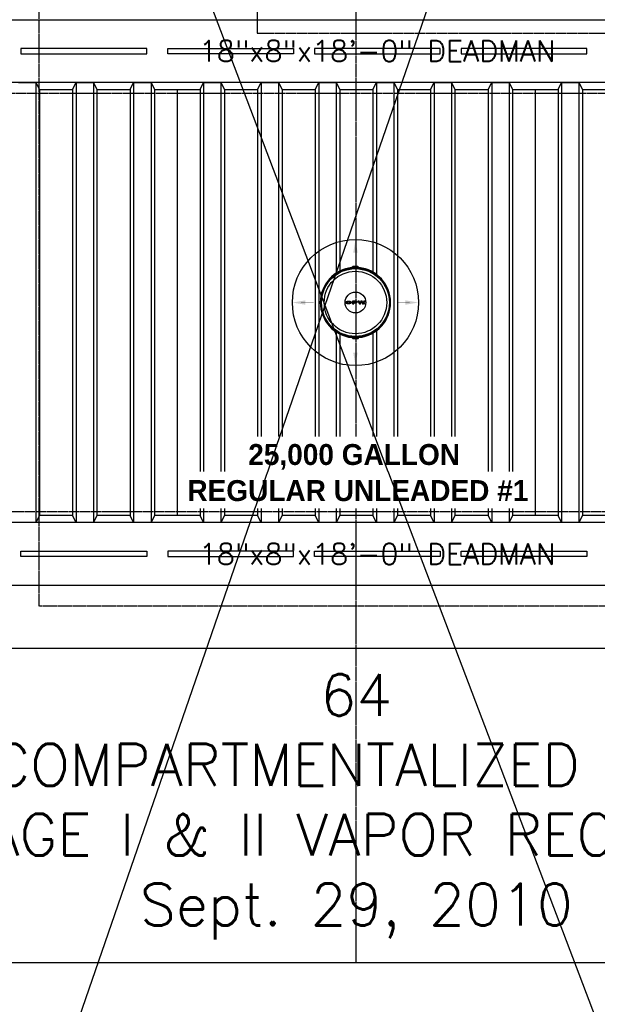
# Model space of a CAD drawing. Extents: x -169 to 7270, y -140 to 2984.
# Tile 660 of 718: x 6607 to 6773, y 1116 to 1398. Entities that reach past the tile are written whole.
import ezdxf
from ezdxf.enums import TextEntityAlignment as Align

# ---------------------------------------------------------------- set-up
doc = ezdxf.new("R2010")
doc.units = 0
doc.header["$MEASUREMENT"] = 0
for name, pattern in [('CENTER1', [0.6625, 0.5, -0.075, 0.0125, -0.075]), ('HIDDEN3', [0.1875, 0.125, -0.0625]), ('VAPOR', [0.375, 0.25, -0.125]), ('VENT', [0.04, 0.02, -0.02])]:
    doc.linetypes.add(name, pattern=pattern)
doc.layers.get('0').update_dxf_attribs({"color": 255, "linetype": 'CONTINUOUS'})
doc.layers.add('FREEZE-LINES', color=8, linetype='CONTINUOUS', plot=False)
for name, color, linetype in [('FREEZE-OUTLINE-TITLES', 60, 'CONTINUOUS'), ('PIPING-VAPOR', 3, 'VAPOR'), ('PIPING-VENT', 3, 'VENT'), ('TANK-ANCHOR', 4, 'CONTINUOUS'), ('TANK-DESCRIPTION', 3, 'CONTINUOUS'), ('TANK-MANHOLE-COVER-18', 2, 'CONTINUOUS'), ('TANK-MANHOLE-COVER-HATCH-18', 7, 'CONTINUOUS'), ('TANK-SLAB', 6, 'CONTINUOUS'), ('TANK-SLOPE', 3, 'CONTINUOUS'), ('TANK-UST', 5, 'CONTINUOUS'), ('TANK-UST-RIB', 7, 'CONTINUOUS'), ('TEXT', 3, 'CONTINUOUS')]:
    doc.layers.add(name, color=color, linetype=linetype)
doc.styles.add('BOLD', font='bold', dxfattribs={"height": 7.2})
doc.styles.add('SIMPLEX', font='simplex')

msp = doc.modelspace()

# ---------------------------------------------------------------- hatches: boundary and pattern name
at = {"layer": 'TANK-MANHOLE-COVER-HATCH-18', "linetype": 'Continuous'}
h = msp.add_hatch(color=256, dxfattribs=at)
h.paths.add_polyline_path([(6702.17433, 1317.22151), (6702.10846, 1317.26267), (6702.03024, 1317.2997), (6701.94104, 1317.33124), (6701.84361, 1317.3573), (6701.73933, 1317.37649), (6701.63093, 1317.38882), (6701.51841, 1317.39429), (6701.40589, 1317.39152), (6701.29612, 1317.38327), (6701.1891, 1317.36678), (6701.08756, 1317.34481), (6700.99426, 1317.31598), (6700.91057, 1317.28166), (6700.83922, 1317.24186), (6700.77886, 1317.19794), (6700.73359, 1317.15127), (6700.70992, 1317.11422), (6700.69243, 1317.07717), (6700.68421, 1317.02503), (6700.69245, 1316.97426), (6700.71579, 1316.9235), (6700.75422, 1316.87548), (6700.79038, 1316.84408), (6700.8393, 1316.80963), (6700.91066, 1316.76985), (6700.99437, 1316.73556), (6701.08768, 1316.70676), (6701.18922, 1316.68346), (6701.29625, 1316.66838), (6701.40603, 1316.6588), (6701.51854, 1316.65744), (6701.63106, 1316.66295), (6701.73945, 1316.67532), (6701.84373, 1316.69455), (6701.94115, 1316.72064), (6702.03033, 1316.75221), (6702.10854, 1316.78928), (6702.1744, 1316.83045), (6702.22653, 1316.87574), (6702.26494, 1316.92377), (6702.28826, 1316.97455), (6702.29648, 1317.02532), (6702.28824, 1317.07746), (6702.2649, 1317.12685), (6702.22648, 1317.17487)])
h.paths.add_polyline_path([(6701.93834, 1317.11582), (6701.96167, 1317.07191), (6701.96991, 1317.02526), (6701.96169, 1316.97998), (6701.93837, 1316.93606), (6701.89858, 1316.89489), (6701.84508, 1316.85784), (6701.77922, 1316.82626), (6701.70376, 1316.80293), (6701.62143, 1316.78507), (6701.53499, 1316.77682), (6701.4458, 1316.77681), (6701.35935, 1316.78503), (6701.27702, 1316.80285), (6701.20155, 1316.82616), (6701.13568, 1316.85771), (6701.08353, 1316.89475), (6701.04373, 1316.9359), (6701.01902, 1316.97981), (6701.01078, 1317.02509), (6701.01901, 1317.07174), (6701.0437, 1317.11566), (6701.08348, 1317.15683), (6701.13562, 1317.19388), (6701.20147, 1317.22408), (6701.27694, 1317.24879), (6701.35926, 1317.26528), (6701.44571, 1317.27352), (6701.5349, 1317.27354), (6701.62134, 1317.26532), (6701.70368, 1317.24887), (6701.77915, 1317.22419), (6701.84502, 1317.19401), (6701.89854, 1317.15697)], flags=16)
h = msp.add_hatch(color=256, dxfattribs=at)
h.paths.add_polyline_path([(6703.69601, 1317.36037), (6703.61917, 1317.37957), (6703.53683, 1317.39053), (6703.45176, 1317.39463), (6702.6422, 1317.39449), (6702.64233, 1316.65765), (6702.98674, 1316.65771), (6702.98669, 1316.94174), (6703.45184, 1316.94183), (6703.53691, 1316.94596), (6703.61924, 1316.95695), (6703.69608, 1316.9748), (6703.76468, 1317.00088), (6703.82231, 1317.03108), (6703.86758, 1317.06677), (6703.89776, 1317.10656), (6703.91422, 1317.14773), (6703.91421, 1317.1889), (6703.89774, 1317.23006), (6703.86754, 1317.26847), (6703.82226, 1317.30414), (6703.76462, 1317.33569)])
h.paths.add_polyline_path([(6702.98662, 1317.27929), (6703.45178, 1317.27937), (6703.51079, 1317.27527), (6703.56567, 1317.2643), (6703.61233, 1317.24647), (6703.64938, 1317.22315), (6703.67134, 1317.19708), (6703.67958, 1317.16827), (6703.67135, 1317.13945), (6703.6494, 1317.11201), (6703.61236, 1317.08867), (6703.56571, 1317.0722), (6703.51082, 1317.05984), (6703.45182, 1317.05709), (6702.98666, 1317.057)], flags=16)
for points in [[(6704.46852, 1317.39482), (6704.10765, 1317.39475), (6704.57568, 1316.65799), (6704.88304, 1316.65805), (6705.15874, 1317.21793), (6705.43464, 1316.65815), (6705.742, 1316.6582), (6706.20977, 1317.39513), (6705.8489, 1317.39507), (6705.59241, 1316.83381), (6705.33846, 1317.39497), (6704.97896, 1317.39491), (6704.72521, 1316.83366)], [(6705.97939, 1316.65413, 1), (6706.13032, 1316.65416, 1)]]:
    msp.add_hatch(color=256, dxfattribs=at).paths.add_polyline_path(points)

# ---------------------------------------------------------------- linework, layer by layer
at = {"layer": 'FREEZE-LINES', "color": 8, "linetype": 'CENTER1'}
msp.add_line((6703.69428, 1128.01471), (6703.69428, 1668.01471), dxfattribs=at)
at = {"layer": 'FREEZE-OUTLINE-TITLES', "linetype": 'Continuous'}
msp.add_lwpolyline([(7225.69428, 1668.02207), (6181.69428, 1668.02207), (6181.69428, 1128.01471), (7225.69428, 1128.01471)], close=True, dxfattribs=at)
at = {"layer": 'PIPING-VAPOR', "ltscale": 0.5}
for p in [(6675.31928, 1556.01839), (6814.45183, 1394.01839)]:
    msp.add_line(p, (6675.31928, 1394.01839), dxfattribs=at)
at = {"layer": 'PIPING-VENT', "ltscale": 3}
for p, q in [((6612.94428, 1230.01762), (6612.94428, 1457.83089)), ((7015.69428, 1230.01762), (6612.94428, 1230.01762))]:
    msp.add_line(p, q, dxfattribs=at)
at = {"layer": 'TANK-ANCHOR'}
for points in [[(6601.69428, 1380.01839), (6601.69428, 1398.01839), (6817.69428, 1398.01839), (6817.69428, 1380.01839)], [(6601.69428, 1254.01839), (6601.69428, 1236.01839), (6817.69428, 1236.01839), (6817.69428, 1254.01839)]]:
    msp.add_lwpolyline(points, close=True, dxfattribs=at)
at = {"layer": 'TANK-ANCHOR', "color": 7}
for points in [[(6643.69428, 1388.26839), (6643.69428, 1389.76839), (6607.69428, 1389.76839), (6607.69428, 1388.26839)], [(6649.69428, 1388.26839), (6649.69428, 1389.76839), (6685.69428, 1389.76839), (6685.69428, 1388.26839)], [(6727.69428, 1389.76839), (6691.69428, 1389.76839), (6691.69428, 1388.26839), (6727.69428, 1388.26839)], [(6733.69428, 1389.76839), (6733.69428, 1388.26839), (6769.69428, 1388.26839), (6769.69428, 1389.76839)], [(6643.69428, 1245.76839), (6643.69428, 1244.26839), (6607.69428, 1244.26839), (6607.69428, 1245.76839)], [(6649.69428, 1245.76839), (6649.69428, 1244.26839), (6685.69428, 1244.26839), (6685.69428, 1245.76839)], [(6727.69428, 1244.26839), (6691.69428, 1244.26839), (6691.69428, 1245.76839), (6727.69428, 1245.76839)], [(6733.69428, 1244.26839), (6733.69428, 1245.76839), (6769.69428, 1245.76839), (6769.69428, 1244.26839)]]:
    msp.add_lwpolyline(points, close=True, dxfattribs=at)
at = {"layer": 'TANK-MANHOLE-COVER-18', "color": 1, "linetype": 'Continuous'}
msp.add_line((6702.79776, 1306.90309), (6702.53838, 1307.16376), dxfattribs=at)
at = {"layer": 'TANK-MANHOLE-COVER-18', "color": 4, "linetype": 'Continuous'}
msp.add_lwpolyline([(6704.15389, 1327.29616), (6702.7447, 1327.2959, 0.196009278), (6702.701, 1327.27808), (6702.44471, 1327.02737, 0.904675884), (6702.44832, 1306.99039), (6702.7047, 1306.73977, 0.196009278), (6702.7484, 1306.72196), (6704.15759, 1306.72222, 0.196009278), (6704.20129, 1306.74004), (6704.45742, 1306.9906, 0.904814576), (6704.45382, 1327.02788), (6704.19759, 1327.27835, 0.196009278)], format="xyb", close=True, dxfattribs=at)
at = {"layer": 'TANK-MANHOLE-COVER-18', "color": 1, "linetype": 'Continuous'}
for points in [[(6704.34965, 1307.25317, 0.912362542), (6704.34613, 1326.76527), (6704.30991, 1326.69001, 0.044356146), (6702.58893, 1326.68958), (6702.55402, 1326.76495, 0.912362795), (6702.55753, 1307.25285), (6702.59241, 1307.32823, 0.044356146), (6704.3134, 1307.32842)], [(6702.61932, 1326.72116), (6702.59111, 1326.7827), (6702.83256, 1327.02424), (6704.06749, 1327.02446), (6704.30903, 1326.783), (6704.27961, 1326.72157, 0.042658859)], [(6702.62282, 1307.29666), (6702.59463, 1307.23512), (6702.83617, 1306.99366), (6704.0711, 1306.99389), (6704.31255, 1307.23543), (6704.28311, 1307.29685, -0.042658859)]]:
    msp.add_lwpolyline(points, format="xyb", close=True, dxfattribs=at)
at = {"layer": 'TANK-MANHOLE-COVER-18', "color": 2, "linetype": 'Continuous'}
for radius in [9.70655, 8.9505, 2.98304]:
    msp.add_circle((6703.45183, 1317.00906), radius, dxfattribs=at)
at = {"layer": 'TANK-MANHOLE-COVER-HATCH-18', "linetype": 'Continuous'}
for points in [[(6702.29648, 1317.02532), (6702.28826, 1316.97455), (6702.26494, 1316.92377), (6702.22653, 1316.87574), (6702.1744, 1316.83045), (6702.10854, 1316.78928), (6702.03033, 1316.75221), (6701.94115, 1316.72064), (6701.84373, 1316.69455), (6701.73945, 1316.67532), (6701.63106, 1316.66295), (6701.51854, 1316.65744), (6701.40603, 1316.6588), (6701.29625, 1316.66838), (6701.18922, 1316.68346), (6701.08768, 1316.70676), (6700.99437, 1316.73556), (6700.91066, 1316.76985), (6700.8393, 1316.80963), (6700.79038, 1316.84408), (6700.75422, 1316.87548), (6700.71579, 1316.9235), (6700.69245, 1316.97426), (6700.68421, 1317.02503), (6700.69243, 1317.07717), (6700.70992, 1317.11422), (6700.73359, 1317.15127), (6700.77886, 1317.19794), (6700.83922, 1317.24186), (6700.91057, 1317.28166), (6700.99426, 1317.31598), (6701.08756, 1317.34481), (6701.1891, 1317.36678), (6701.29612, 1317.38327), (6701.40589, 1317.39152), (6701.51841, 1317.39429), (6701.63093, 1317.38882), (6701.73933, 1317.37649), (6701.84361, 1317.3573), (6701.94104, 1317.33124), (6702.03024, 1317.2997), (6702.10846, 1317.26267), (6702.17433, 1317.22151), (6702.22648, 1317.17487), (6702.2649, 1317.12685), (6702.28824, 1317.07746)], [(6701.77915, 1317.22419), (6701.84502, 1317.19401), (6701.89854, 1317.15697), (6701.93834, 1317.11582), (6701.96167, 1317.07191), (6701.96991, 1317.02526), (6701.96169, 1316.97998), (6701.93837, 1316.93606), (6701.89858, 1316.89489), (6701.84508, 1316.85784), (6701.77922, 1316.82626), (6701.70376, 1316.80293), (6701.62143, 1316.78507), (6701.53499, 1316.77682), (6701.4458, 1316.77681), (6701.35935, 1316.78503), (6701.27702, 1316.80285), (6701.20155, 1316.82616), (6701.13568, 1316.85771), (6701.08353, 1316.89475), (6701.04373, 1316.9359), (6701.01902, 1316.97981), (6701.01078, 1317.02509), (6701.01901, 1317.07174), (6701.0437, 1317.11566), (6701.08348, 1317.15683), (6701.13562, 1317.19388), (6701.20147, 1317.22408), (6701.27694, 1317.24879), (6701.35926, 1317.26528), (6701.44571, 1317.27352), (6701.5349, 1317.27354), (6701.62134, 1317.26532), (6701.70368, 1317.24887)], [(6703.69601, 1317.36037), (6703.61917, 1317.37957), (6703.53683, 1317.39053), (6703.45176, 1317.39463), (6702.6422, 1317.39449), (6702.64233, 1316.65765), (6702.98674, 1316.65771), (6702.98669, 1316.94174), (6703.45184, 1316.94183), (6703.53691, 1316.94596), (6703.61924, 1316.95695), (6703.69608, 1316.9748), (6703.76468, 1317.00088), (6703.82231, 1317.03108), (6703.86758, 1317.06677), (6703.89776, 1317.10656), (6703.91422, 1317.14773), (6703.91421, 1317.1889), (6703.89774, 1317.23006), (6703.86754, 1317.26847), (6703.82226, 1317.30414), (6703.76462, 1317.33569)], [(6703.56567, 1317.2643), (6703.51079, 1317.27527), (6703.45178, 1317.27937), (6702.98662, 1317.27929), (6702.98666, 1317.057), (6703.45182, 1317.05709), (6703.51082, 1317.05984), (6703.56571, 1317.0722), (6703.61236, 1317.08867), (6703.6494, 1317.11201), (6703.67135, 1317.13945), (6703.67958, 1317.16827), (6703.67134, 1317.19708), (6703.64938, 1317.22315), (6703.61233, 1317.24647)], [(6704.57568, 1316.65799), (6704.88304, 1316.65805), (6705.15874, 1317.21793), (6705.43464, 1316.65815), (6705.742, 1316.6582), (6706.20977, 1317.39513), (6705.8489, 1317.39507), (6705.59241, 1316.83381), (6705.33846, 1317.39497), (6704.97896, 1317.39491), (6704.72521, 1316.83366), (6704.46852, 1317.39482), (6704.10765, 1317.39475)]]:
    msp.add_lwpolyline(points, close=True, dxfattribs=at)
msp.add_circle((6706.05485, 1316.65414), 0.07547, dxfattribs=at)
at = {"layer": 'TANK-SLAB'}
msp.add_lwpolyline([(7015.69428, 1218.01839), (7015.69428, 1578.01839), (6391.69428, 1578.01839), (6391.69428, 1218.01839)], close=True, dxfattribs=at)
at = {"layer": 'TANK-SLOPE', "const_width": 0.125}
for points in [[(6703.45183, 1332.57786), (6703.45183, 1328.93707)], [(6687.88303, 1317.00906), (6691.52382, 1317.00906)], [(6719.02063, 1317.00906), (6715.37984, 1317.00906)], [(6703.45183, 1301.44026), (6703.45183, 1305.08105)]]:
    msp.add_lwpolyline(points, dxfattribs=at)
at = {"layer": 'TANK-SLOPE'}
msp.add_circle((6703.45183, 1317.00906), 18.0688, dxfattribs=at)
for points in [[(6702.82683, 1331.32786), (6703.45183, 1335.07786), (6704.07683, 1331.32786)], [(6689.13303, 1316.38406), (6685.38303, 1317.00906), (6689.13303, 1317.63406)], [(6717.77063, 1316.38406), (6721.52063, 1317.00906), (6717.77063, 1317.63406)], [(6702.82683, 1302.69026), (6703.45183, 1298.94026), (6704.07683, 1302.69026)]]:
    msp.add_solid(points, dxfattribs=at)
at = {"layer": 'TANK-UST'}
for points in [[(6606.95183, 1380.01839), (6611.95183, 1380.01839), (6612.95183, 1378.01839), (6622.45183, 1378.01839), (6623.45183, 1380.01839), (6628.45183, 1380.01839), (6629.45183, 1378.01839), (6638.95183, 1378.01839), (6639.95183, 1380.01839), (6644.95183, 1380.01839), (6645.95183, 1378.01839), (6658.95183, 1378.01839), (6659.95183, 1380.01839), (6664.95183, 1380.01839), (6665.95183, 1378.01839), (6675.45183, 1378.01839), (6676.45183, 1380.01839), (6681.45183, 1380.01839), (6682.45183, 1378.01839), (6691.95183, 1378.01839), (6692.95183, 1380.01839), (6697.95183, 1380.01839), (6698.95183, 1378.01839), (6708.45183, 1378.01839), (6709.45183, 1380.01839), (6714.45183, 1380.01839), (6715.45183, 1378.01839), (6724.95183, 1378.01839), (6725.95183, 1380.01839), (6730.95183, 1380.01839), (6731.95183, 1378.01839), (6741.45183, 1378.01839), (6742.45183, 1380.01839), (6747.45183, 1380.01839), (6748.45183, 1378.01839), (6761.45183, 1378.01839), (6762.45183, 1380.01839), (6767.45183, 1380.01839), (6768.45183, 1378.01839), (6777.95183, 1378.01839)], [(6777.95183, 1256.01839), (6768.45183, 1256.01839), (6767.45183, 1254.01839), (6762.45183, 1254.01839), (6761.45183, 1256.01839), (6748.45183, 1256.01839), (6747.45183, 1254.01839), (6742.45183, 1254.01839), (6741.45183, 1256.01839), (6731.95183, 1256.01839), (6730.95183, 1254.01839), (6725.95183, 1254.01839), (6724.95183, 1256.01839), (6715.45183, 1256.01839), (6714.45183, 1254.01839), (6709.45183, 1254.01839), (6708.45183, 1256.01839), (6698.95183, 1256.01839), (6697.95183, 1254.01839), (6692.95183, 1254.01839), (6691.95183, 1256.01839), (6682.45183, 1256.01839), (6681.45183, 1254.01839), (6676.45183, 1254.01839), (6675.45183, 1256.01839), (6665.95183, 1256.01839), (6664.95183, 1254.01839), (6659.95183, 1254.01839), (6658.95183, 1256.01839), (6645.95183, 1256.01839), (6644.95183, 1254.01839), (6639.95183, 1254.01839), (6638.95183, 1256.01839), (6629.45183, 1256.01839), (6628.45183, 1254.01839), (6623.45183, 1254.01839), (6622.45183, 1256.01839), (6612.95183, 1256.01839), (6611.95183, 1254.01839), (6606.95183, 1254.01839)]]:
    msp.add_lwpolyline(points, dxfattribs=at)
at = {"layer": 'TANK-UST', "color": 2, "linetype": 'HIDDEN3'}
msp.add_lwpolyline([(6916.95183, 1377.01839), (6921.45683, 1377.01839, -0.9539575), (6921.45683, 1257.01839), (6916.95183, 1257.01839), (6909.69448, 1257.01839), (6814.44428, 1257.01839), (6715.42492, 1257.01839), (6490.42492, 1257.01839), (6485.93173, 1257.01839, -0.9539575), (6485.93173, 1377.01839), (6490.42492, 1377.01839), (6715.42492, 1377.01839), (6814.44428, 1377.01839), (6909.69448, 1377.01839)], format="xyb", close=True, dxfattribs=at)
at = {"layer": 'TANK-UST-RIB'}
for p, q in [((6611.95183, 1380.01839), (6611.95183, 1254.01839)), ((6623.45183, 1380.01839), (6623.45183, 1254.01839)), ((6628.45183, 1380.01839), (6628.45183, 1254.01839)), ((6639.95183, 1380.01839), (6639.95183, 1254.01839)), ((6644.95183, 1380.01839), (6644.95183, 1254.01839)), ((6659.95183, 1380.01839), (6659.95183, 1254.01839)), ((6664.95183, 1380.01839), (6664.95183, 1254.01839)), ((6676.45183, 1380.01839), (6676.45183, 1254.01839)), ((6681.45183, 1380.01839), (6681.45183, 1254.01839)), ((6692.95183, 1380.01839), (6692.95183, 1254.01839)), ((6697.95183, 1380.01839), (6697.95183, 1325.44296)), ((6709.45183, 1380.01839), (6709.45183, 1325.0949)), ((6714.45183, 1380.01839), (6714.45183, 1254.01839)), ((6725.95183, 1380.01839), (6725.95183, 1254.01839)), ((6730.95183, 1380.01839), (6730.95183, 1254.01839)), ((6742.45183, 1380.01839), (6742.45183, 1254.01839)), ((6747.45183, 1380.01839), (6747.45183, 1254.01839)), ((6762.45183, 1380.01839), (6762.45183, 1254.01839)), ((6767.45183, 1380.01839), (6767.45183, 1254.01839)), ((6612.95183, 1378.01839), (6612.95183, 1256.01839)), ((6622.45183, 1378.01839), (6622.45183, 1256.01839)), ((6629.45183, 1378.01839), (6629.45183, 1256.01839)), ((6638.95183, 1378.01839), (6638.95183, 1256.01839)), ((6645.95183, 1378.01839), (6645.95183, 1256.01839)), ((6652.45183, 1378.01839), (6652.45183, 1256.01839)), ((6658.95183, 1378.01839), (6658.95183, 1256.01839)), ((6665.95183, 1378.01839), (6665.95183, 1256.01839)), ((6675.45183, 1378.01839), (6675.45183, 1256.01839)), ((6682.45183, 1378.01839), (6682.45183, 1256.01839)), ((6691.95183, 1378.01839), (6691.95183, 1256.01839)), ((6698.95183, 1378.01839), (6698.95183, 1326.01632)), ((6708.45183, 1378.01839), (6708.45183, 1325.74867)), ((6715.45183, 1378.01839), (6715.45183, 1256.01839)), ((6724.95183, 1378.01839), (6724.95183, 1256.01839)), ((6731.95183, 1378.01839), (6731.95183, 1256.01839)), ((6741.45183, 1378.01839), (6741.45183, 1256.01839)), ((6748.45183, 1378.01839), (6748.45183, 1256.01839)), ((6754.95183, 1378.01839), (6754.95183, 1256.01839)), ((6761.45183, 1378.01839), (6761.45183, 1256.01839)), ((6768.45183, 1378.01839), (6768.45183, 1256.01839)), ((6697.95183, 1308.57516), (6697.95183, 1254.01839)), ((6709.45183, 1308.92323), (6709.45183, 1254.01839)), ((6698.95183, 1308.0018), (6698.95183, 1256.01839)), ((6708.45183, 1308.26945), (6708.45183, 1256.01839))]:
    msp.add_line(p, q, dxfattribs=at)

# ---------------------------------------------------------------- texts
at = {"layer": 'FREEZE-OUTLINE-TITLES', "linetype": 'Continuous', "insert": (6703.69428, 1134.59727), "char_height": 12, "width": 810.034035, "attachment_point": 8, "style": 'SIMPLEX'}
msp.add_mtext('\\A1;64 \\P14,000/10,000 COMPARTMENTALIZED AND 25,000 GALLON\\PSTAGE I & II VAPOR RECOVERY\\PSept. 29, 2010', dxfattribs=at)
at = {"layer": 'TEXT', "style": 'SIMPLEX'}
for p in [(6709.69428, 1389.01839), (6709.69428, 1245.01839)]:
    msp.add_text('18"x8"x18\'-0" DEADMAN', height=6, dxfattribs=at).set_placement(p, align=Align.MIDDLE)

# ---------------------------------------------------------------- next in the draw order: wipeouts: each hides what was drawn before it
msp.add_wipeout([(6671.25134, 1267.07771), (6738.4805, 1267.07771), (6738.4805, 1278.61413), (6671.25134, 1278.61413)]).dxf.layer = 'TANK-DESCRIPTION'

# ---------------------------------------------------------------- next in the draw order: texts
at = {"layer": 'TANK-DESCRIPTION', "style": 'BOLD'}
msp.add_text(' 25,000 GALLON', height=6, dxfattribs=at).set_placement((6670.52316, 1270.48345))

# ---------------------------------------------------------------- next in the draw order: wipeouts: each hides what was drawn before it
msp.add_wipeout([(6653.21701, 1258.02022), (6753.41677, 1258.02022), (6753.41677, 1268.58345), (6653.21701, 1268.58345)]).dxf.layer = 'TANK-DESCRIPTION'

# ---------------------------------------------------------------- next in the draw order: linework, layer by layer
for p, q in [((7270.17929, 2983.92872), (6192.37471, -139.60155)), ((7227.06711, -85.74757), (6073.81621, 2951.61634))]:
    msp.add_line(p, q)

# ---------------------------------------------------------------- next in the draw order: texts
msp.add_text('REGULAR UNLEADED #1', height=6, dxfattribs=at).set_placement((6655.32778, 1260.1539))

doc.saveas('drawing.dxf')
